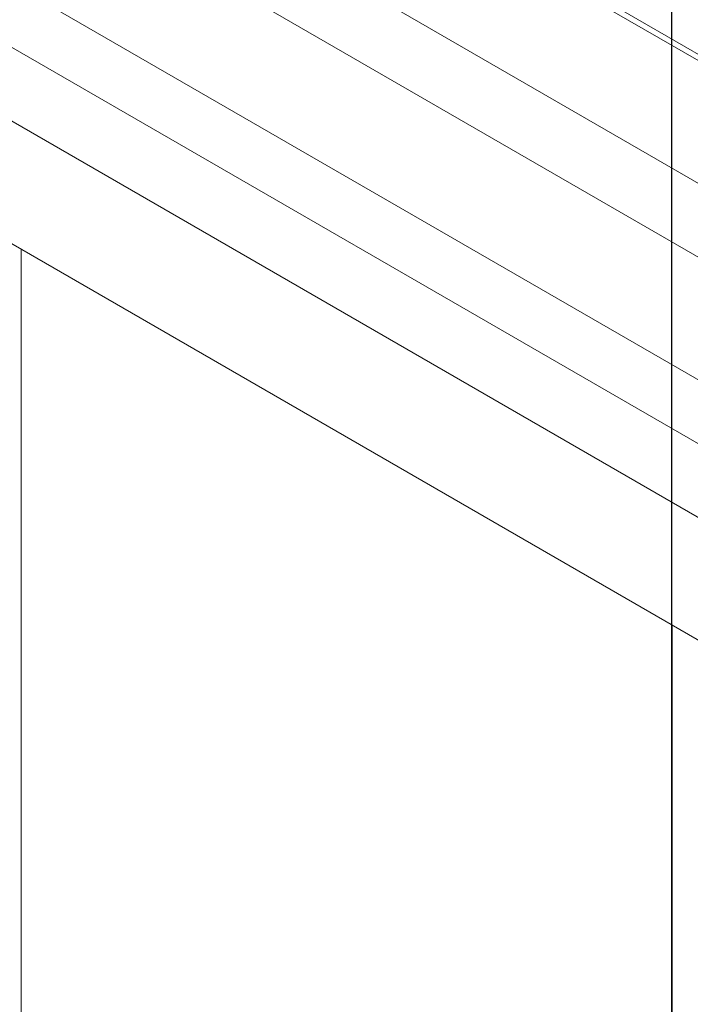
# Model space of a CAD drawing. Header units: millimetres. Extents: x 525 to 29324, y 175 to 20618.
# Tile 386 of 588: x 20480 to 20669, y 13648 to 13926. Entities that reach past the tile are written whole.
import ezdxf

# ---------------------------------------------------------------- set-up
doc = ezdxf.new("R2010")
doc.units = ezdxf.units.MM
doc.linetypes.add('SLD-Continua', pattern=[0])
doc.layers.add('COTAS', color=1, linetype='SLD-Continua')

msp = doc.modelspace()

# ---------------------------------------------------------------- linework, layer by layer
at = {"color": 7, "linetype": 'SLD-Continua', "lineweight": 18, "ltscale": 35}
for p, q in [((19720.75, 14465.15), (20742.39, 13875.51)), ((20742.39, 13873.73), (19768.6, 14435.75)), ((20742.39, 13873.73), (19768.6, 14435.75)), ((19753.61, 14409.77), (20742.39, 13839.09)), ((19753.61, 14409.77), (20742.39, 13839.09)), ((20740.37, 13819.4), (19720.52, 14408)), ((19705.52, 14382.01), (20725.42, 13793.39)), ((19753.61, 14336.27), (20725.42, 13775.39)), ((20725.42, 13754.53), (19720.52, 14334.5)), ((19705.52, 14308.52), (20725.42, 13719.89)), ((20480.06, 13122.15), (20480.06, 13861.5)), ((20480.06, 13122.15), (20480.06, 13861.5)), ((20480.06, 13122.15), (20480.06, 13861.5)), ((20480.06, 13122.15), (20480.06, 13861.5)), ((20480.06, 13122.15), (20480.06, 13861.5)), ((20663.9, 13644.74), (20663.9, 13755.39)), ((20663.9, 13644.74), (20663.9, 13755.39)), ((20663.9, 13644.74), (20663.9, 13755.39)), ((20663.9, 13644.74), (20663.9, 13755.39)), ((20663.9, 13644.74), (20663.9, 13755.39))]:
    msp.add_line(p, q, dxfattribs=at)
at = {"layer": 'COTAS', "ltscale": 35}
msp.add_line((20663.75, 14106.34), (20663.75, 11753.46), dxfattribs=at)

doc.saveas('drawing.dxf')
